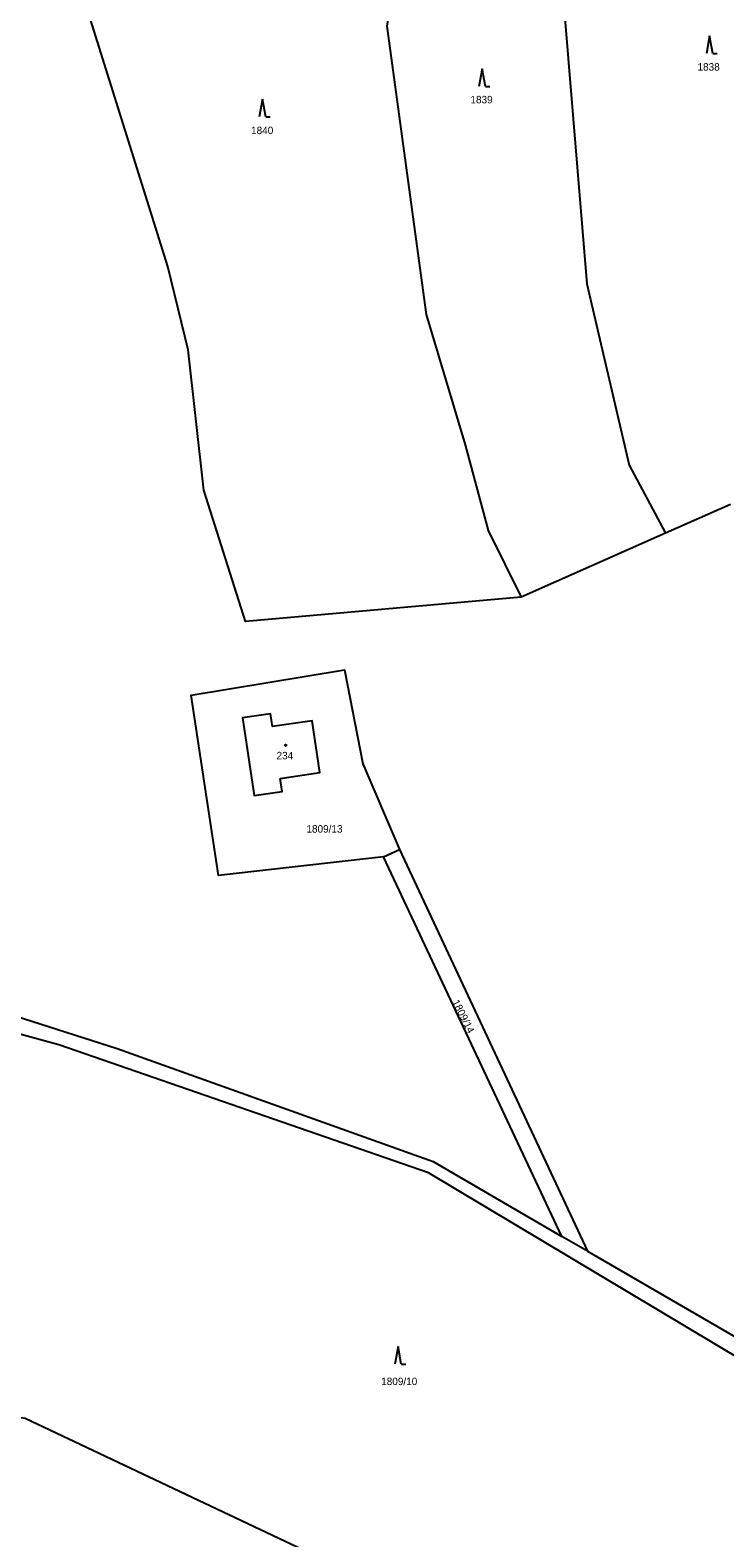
# Model space of a CAD drawing. Extents: x -725728 to -720881, y -1068679 to -1063504.
# Drawn here: x -723092.7 to -722934.6, y -1067518.7 to -1067175.4 of the extents above; entities that cross this region are included whole.
import ezdxf

# ---------------------------------------------------------------- set-up
doc = ezdxf.new("R2010")
doc.units = 0
for name, color, linetype in [('Hranice parcel', 7, 'Continuous'), ('Parcelní čísla', 7, 'Continuous'), ('Značky budov', 7, 'Continuous'), ('Značky kultur', 7, 'Continuous')]:
    doc.layers.add(name, color=color, linetype=linetype)

msp = doc.modelspace()

# ---------------------------------------------------------------- linework, layer by layer
at = {"layer": 'Hranice parcel'}
for p, q in [((-722933.35, -1067283.37), (-722948.1, -1067289.89)), ((-722948.1, -1067289.89), (-722981, -1067304.44)), ((-723012.32, -1067363.62), (-723008.68, -1067361.95)), ((-723008.68, -1067361.95), (-722965.88, -1067453.39)), ((-722971.7, -1067450.02), (-723012.32, -1067363.62)), ((-722965.88, -1067453.39), (-722971.7, -1067450.02))]:
    msp.add_line(p, q, dxfattribs=at)
for points in [[(-722981, -1067304.44), (-723043.74, -1067309.99), (-723053.21, -1067280.13), (-723056.78, -1067248.12), (-723061.43, -1067229.17), (-723082.88, -1067160.51), (-723085.73, -1067136.37), (-723052.67, -1067126.36), (-723027.65, -1067105.97), (-723008.88, -1067070.57)], [(-722986.54, -1067075.58), (-723006.56, -1067142.1), (-723011.57, -1067174.46), (-723002.63, -1067240.08), (-722993.69, -1067269.76), (-722988.51, -1067289.25), (-722981, -1067304.44)], [(-722966.88, -1067082.73), (-722976.72, -1067103.83), (-722966, -1067233.11), (-722956.35, -1067274.42), (-722948.1, -1067289.89)], [(-723300.65, -1067322.22), (-723292.96, -1067321.07), (-723279.25, -1067312.58), (-723274.94, -1067311.67), (-723236.56, -1067320.68), (-723222.85, -1067330.47), (-723225.33, -1067348.63), (-723225.2, -1067355.03), (-723206.79, -1067370.05), (-723180.55, -1067380.63), (-723172.85, -1067382.45), (-723148.02, -1067384.77), (-723094.29, -1067400.41), (-723072.9, -1067407.22), (-723001.04, -1067433), (-722971.7, -1067450.02)], [(-722863.04, -1067499.73), (-722923.61, -1067482.49), (-723002.09, -1067435.55), (-723086.18, -1067406.42), (-723149.28, -1067389.19), (-723174.05, -1067385.88), (-723210.55, -1067373.53), (-723227.59, -1067358.12), (-723228.37, -1067350.8), (-723225.36, -1067331.74), (-723237.77, -1067323.05), (-723276.03, -1067315.22), (-723280.92, -1067316.79), (-723290.78, -1067324.89), (-723301.35, -1067326.63)], [(-723012.32, -1067363.62), (-723049.88, -1067367.84), (-723056.06, -1067326.81), (-723021.22, -1067321.05), (-723017, -1067342.41), (-723008.68, -1067361.95)], [(-723035.84, -1067345.73), (-723026.81, -1067344.39), (-723028.56, -1067332.61), (-723037.59, -1067333.95), (-723038.03, -1067331.01), (-723044.41, -1067331.95), (-723041.78, -1067349.62), (-723035.4, -1067348.68), (-723035.84, -1067345.73)], [(-722965.88, -1067453.39), (-722922.7, -1067478.44), (-722883.65, -1067490.11)], [(-722924.95, -1067571.4), (-723093.85, -1067491.45), (-723139.95, -1067484.12)]]:
    msp.add_lwpolyline(points, dxfattribs=at)
at = {"layer": 'Značky budov'}
msp.add_circle((-723034.59, -1067338.21), 0.175, dxfattribs=at)
at = {"layer": 'Značky kultur'}
for p, q in [((-722938.07, -1067176.68), (-722938.82, -1067180.68)), ((-722937.32, -1067180.68), (-722938.07, -1067176.68)), ((-722937.32, -1067180.68), (-722936.32, -1067180.68)), ((-722989.86, -1067184.19), (-722990.61, -1067188.19)), ((-722989.11, -1067188.19), (-722989.86, -1067184.19)), ((-722989.11, -1067188.19), (-722988.11, -1067188.19)), ((-723039.83, -1067191.09), (-723040.58, -1067195.09)), ((-723039.08, -1067195.09), (-723039.83, -1067191.09)), ((-723039.08, -1067195.09), (-723038.08, -1067195.09)), ((-723009, -1067475.1), (-723009.75, -1067479.1)), ((-723008.25, -1067479.1), (-723009, -1067475.1)), ((-723008.25, -1067479.1), (-723007.25, -1067479.1))]:
    msp.add_line(p, q, dxfattribs=at)

# ---------------------------------------------------------------- texts
at = {"layer": 'Parcelní čísla'}
for s, p in [('1838', (-722940.83, -1067184.57)), ('1839', (-722992.52, -1067192.02)), ('1840', (-723042.45, -1067199.03)), ('234', (-723036.65, -1067341.39)), ('1809/13', (-723029.85, -1067358.08)), ('1809/10', (-723012.84, -1067483.88))]:
    msp.add_text(s, height=1.7, dxfattribs=at).set_placement(p)
msp.add_text('1809/14', height=1.7, rotation=297, dxfattribs=at).set_placement((-722996.74, -1067396.64))

doc.saveas('drawing.dxf')
